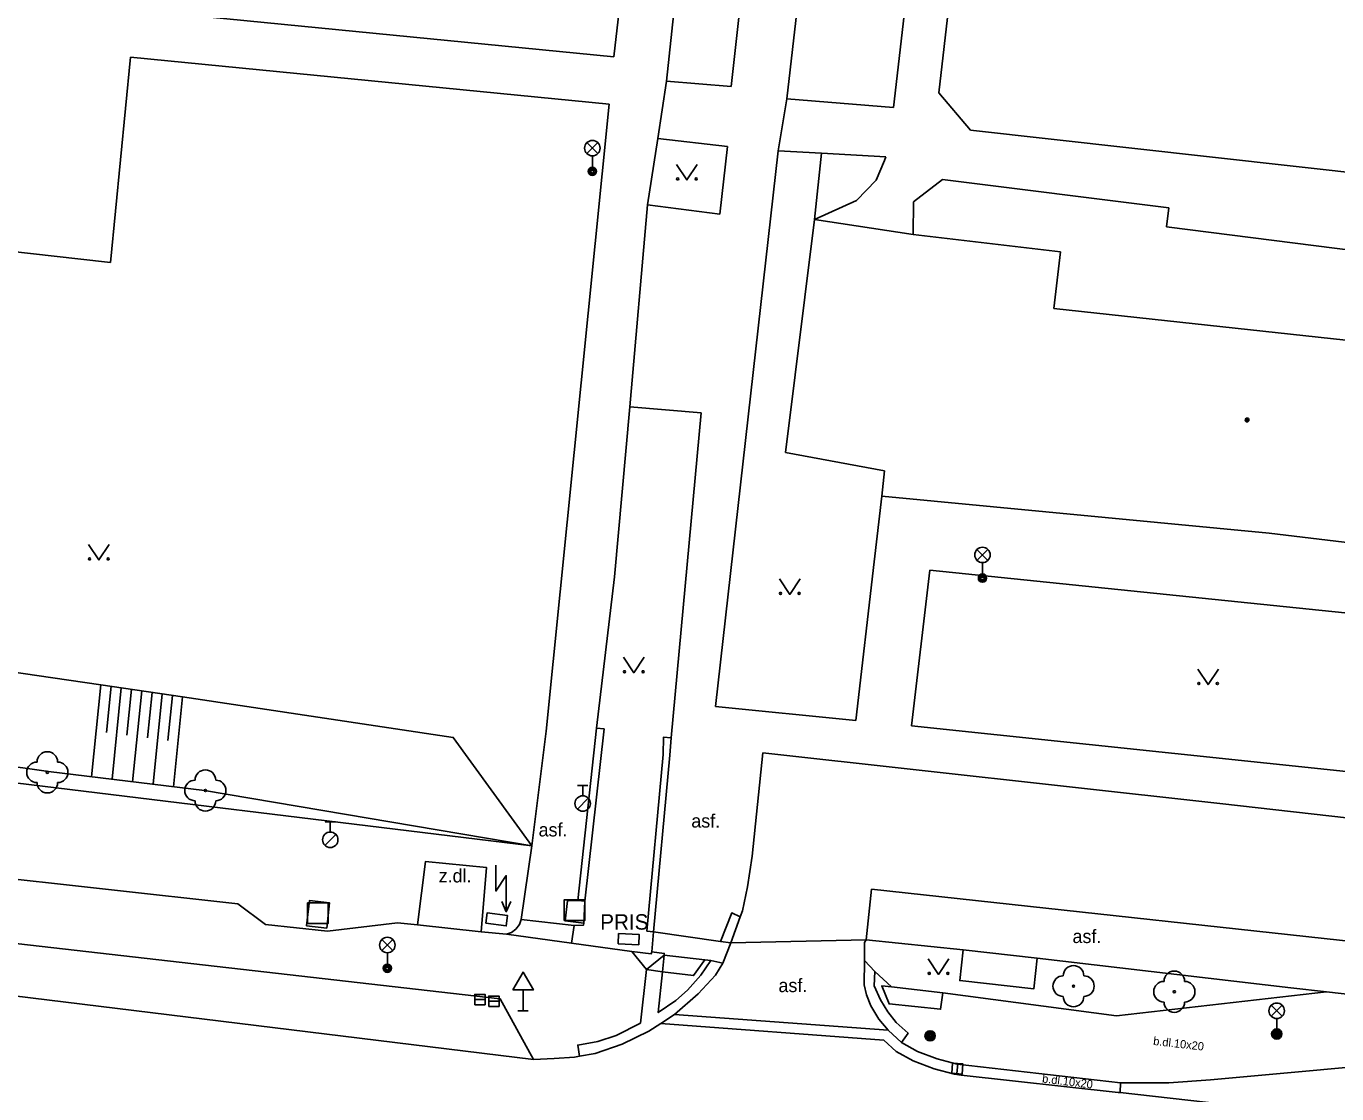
# Model space of a CAD drawing. Extents: x -595546 to -593986, y -1160845 to -1159202.
# Drawn here: x -594289.5 to -594225.9, y -1159946.9 to -1159895.1 of the extents above; entities that cross this region are included whole.
import ezdxf

# ---------------------------------------------------------------- set-up
doc = ezdxf.new("R2010")
doc.units = 0
for name, color, linetype in [('Level 22', 7, 'Continuous'), ('Level 24', 7, 'Continuous'), ('Level 25', 7, 'Continuous'), ('Level 26', 7, 'Continuous'), ('Level 27', 7, 'Continuous'), ('Level 28', 7, 'Continuous'), ('Level 33', 7, 'Continuous'), ('Level 34', 7, 'Continuous'), ('Level 36', 7, 'Continuous'), ('Level 39', 7, 'Continuous'), ('Specificka linie pasportu komunikaci', 7, 'Continuous'), ('TM - budovy zdene_ betonove - VP', 7, 'Continuous'), ('TM - chodniky - VP', 7, 'Continuous'), ('TM - dolni hrana svahu', 7, 'Continuous'), ('TM - horni hrana svahu', 7, 'Continuous'), ('TM - komunikace - VP', 7, 'Continuous'), ('TM - letecke snimky - pomocna linie', 7, 'Continuous'), ('TM - plot zdeny_ ohradni zed - VP', 7, 'Continuous'), ('TM - popis objektu', 7, 'Continuous'), ('TM - popis povrchu', 7, 'Continuous'), ('TM - rozhrani mezi zpev. plochami mezi sebou - VP', 7, 'Continuous'), ('TM - rozhrani ploch obecne - VP', 7, 'Continuous'), ('TM - srafovani', 7, 'Continuous')]:
    doc.layers.add(name, color=color, linetype=linetype)

msp = doc.modelspace()

# ---------------------------------------------------------------- linework, layer by layer
at = {"layer": 'Level 22'}
for centre in [(-594288.43, -1159931.32), (-594280.76, -1159932.2), (-594238.63, -1159941.69), (-594233.74, -1159941.96)]:
    msp.add_circle(centre, 0.05, dxfattribs=at)
for centre, start, end in [((-594288.43, -1159930.82), 0, 180), ((-594288.93, -1159931.32), 90, 270), ((-594287.93, -1159931.32), 270, 90), ((-594281.26, -1159932.2), 90, 270), ((-594280.76, -1159931.7), 0, 180), ((-594280.26, -1159932.2), 270, 90), ((-594288.43, -1159931.82), 180, 0), ((-594280.76, -1159932.7), 180, 0), ((-594239.13, -1159941.69), 90, 270), ((-594238.63, -1159941.19), 0, 180), ((-594238.13, -1159941.69), 270, 90), ((-594233.74, -1159941.46), 0, 180), ((-594234.24, -1159941.96), 90, 270), ((-594233.24, -1159941.96), 270, 90), ((-594238.63, -1159942.19), 180, 0), ((-594233.74, -1159942.46), 180, 0)]:
    msp.add_arc(centre, 0.5, start, end, dxfattribs=at)
at = {"layer": 'Level 24'}
for points in [[(-594267.149, -1159938.629), (-594266.159, -1159938.766), (-594266.091, -1159938.271), (-594267.081, -1159938.134)], [(-594260.729, -1159939.64), (-594259.73, -1159939.679), (-594259.71, -1159939.18), (-594260.71, -1159939.14)]]:
    msp.add_lwpolyline(points, close=True, dxfattribs=at)
at = {"layer": 'Level 25'}
for centre, radius in [((-594228.77, -1159944.01), 0.25), ((-594245.59, -1159944.1), 0.25), ((-594245.59, -1159944.1), 0.2), ((-594245.59, -1159944.1), 0.15), ((-594245.59, -1159944.1), 0.1), ((-594245.59, -1159944.1), 0.05), ((-594228.77, -1159944.01), 0.2), ((-594228.77, -1159944.01), 0.15), ((-594228.77, -1159944.01), 0.1), ((-594228.77, -1159944.01), 0.05)]:
    msp.add_circle(centre, radius, dxfattribs=at)
at = {"layer": 'Level 26'}
for points in [[(-594275.8, -1159938.65), (-594274.8, -1159938.65), (-594274.8, -1159937.65), (-594275.8, -1159937.65)], [(-594263.35, -1159938.51), (-594262.35, -1159938.51), (-594262.35, -1159937.51), (-594263.35, -1159937.51)]]:
    msp.add_lwpolyline(points, close=True, dxfattribs=at)
at = {"layer": 'Level 27'}
for p, q in [((-594267.69, -1159942.34), (-594267.19, -1159942.34)), ((-594267.01, -1159942.42), (-594266.51, -1159942.42)), ((-594244.249, -1159945.441), (-594244.291, -1159945.939))]:
    msp.add_line(p, q, dxfattribs=at)
for points in [[(-594267.69, -1159942.59), (-594267.19, -1159942.59), (-594267.19, -1159942.09), (-594267.69, -1159942.09)], [(-594267.01, -1159942.67), (-594266.51, -1159942.67), (-594266.51, -1159942.17), (-594267.01, -1159942.17)], [(-594244.498, -1159945.42), (-594244.54, -1159945.918), (-594244.042, -1159945.96), (-594244, -1159945.462)]]:
    msp.add_lwpolyline(points, close=True, dxfattribs=at)
at = {"layer": 'Level 28'}
for p, q in [((-594262.7, -1159931.955), (-594262.2, -1159931.955)), ((-594262.45, -1159932.455), (-594262.45, -1159931.955)), ((-594262.708, -1159933.102), (-594262.178, -1159932.572)), ((-594274.95, -1159933.715), (-594274.45, -1159933.715)), ((-594274.7, -1159934.215), (-594274.7, -1159933.715)), ((-594274.958, -1159934.862), (-594274.428, -1159934.332))]:
    msp.add_line(p, q, dxfattribs=at)
for centre in [(-594262.45, -1159932.83), (-594274.7, -1159934.59)]:
    msp.add_circle(centre, 0.375, dxfattribs=at)
at = {"layer": 'Level 33'}
for p, q in [((-594262.245, -1159901.31), (-594261.715, -1159900.78)), ((-594262.245, -1159900.78), (-594261.715, -1159901.31)), ((-594261.98, -1159901.42), (-594261.98, -1159902.17)), ((-594243.315, -1159921.04), (-594242.785, -1159920.51)), ((-594243.315, -1159920.51), (-594242.785, -1159921.04)), ((-594243.05, -1159921.15), (-594243.05, -1159921.9)), ((-594272.195, -1159939.96), (-594271.665, -1159939.43)), ((-594272.195, -1159939.43), (-594271.665, -1159939.96)), ((-594271.93, -1159940.07), (-594271.93, -1159940.82)), ((-594229.035, -1159943.15), (-594228.505, -1159942.62)), ((-594229.035, -1159942.62), (-594228.505, -1159943.15)), ((-594228.77, -1159943.26), (-594228.77, -1159944.01))]:
    msp.add_line(p, q, dxfattribs=at)
for centre, radius in [((-594261.98, -1159901.045), 0.375), ((-594261.98, -1159902.17), 0.2), ((-594261.98, -1159902.17), 0.145), ((-594261.98, -1159902.17), 0.0876), ((-594243.05, -1159920.775), 0.375), ((-594243.05, -1159921.9), 0.2), ((-594243.05, -1159921.9), 0.145), ((-594243.05, -1159921.9), 0.0876), ((-594271.93, -1159939.695), 0.375), ((-594271.93, -1159940.82), 0.2), ((-594271.93, -1159940.82), 0.145), ((-594271.93, -1159940.82), 0.0876), ((-594228.77, -1159942.885), 0.375), ((-594228.77, -1159944.01), 0.2), ((-594228.77, -1159944.01), 0.145), ((-594228.77, -1159944.01), 0.0876)]:
    msp.add_circle(centre, radius, dxfattribs=at)
at = {"layer": 'Level 34'}
for p, q in [((-594265.34, -1159941.872), (-594265.34, -1159942.89)), ((-594265.59, -1159942.89), (-594265.09, -1159942.89))]:
    msp.add_line(p, q, dxfattribs=at)
msp.add_lwpolyline([(-594265.84, -1159941.872), (-594264.84, -1159941.872), (-594265.34, -1159941.006)], close=True, dxfattribs=at)
at = {"layer": 'Level 36'}
for points in [[(-594257.89, -1159901.84), (-594257.39, -1159902.59), (-594256.89, -1159901.84)], [(-594286.43, -1159920.27), (-594285.93, -1159921.02), (-594285.43, -1159920.27)], [(-594252.9, -1159921.94), (-594252.4, -1159922.69), (-594251.9, -1159921.94)], [(-594260.47, -1159925.74), (-594259.97, -1159926.49), (-594259.47, -1159925.74)], [(-594232.6, -1159926.31), (-594232.1, -1159927.06), (-594231.6, -1159926.31)], [(-594266.66, -1159935.83), (-594266.66, -1159937.08), (-594266.16, -1159936.33), (-594266.16, -1159938.08)], [(-594266.379, -1159937.591), (-594266.16, -1159938.08), (-594265.941, -1159937.591)], [(-594245.68, -1159940.37), (-594245.18, -1159941.12), (-594244.68, -1159940.37)]]:
    msp.add_lwpolyline(points, dxfattribs=at)
for centre in [(-594257.84, -1159902.54), (-594256.941, -1159902.54), (-594286.38, -1159920.97), (-594285.481, -1159920.97), (-594252.85, -1159922.64), (-594251.951, -1159922.64), (-594260.42, -1159926.44), (-594259.521, -1159926.44), (-594232.55, -1159927.01), (-594231.651, -1159927.01), (-594245.63, -1159941.07), (-594244.731, -1159941.07)]:
    msp.add_circle(centre, 0.05, dxfattribs=at)
at = {"layer": 'Level 39'}
for radius in [0.09, 0.0398]:
    msp.add_circle((-594230.21, -1159914.23), radius, dxfattribs=at)
at = {"layer": 'Specificka linie pasportu komunikaci'}
for points in [[(-594258.8, -1159900.58), (-594258.39, -1159897.8)], [(-594252.96, -1159901.18), (-594252.55, -1159898.65)], [(-594260.16, -1159913.59), (-594259.31, -1159903.79)], [(-594343.17, -1159924.91), (-594316.49, -1159929.31), (-594300, -1159930.9), (-594298.3, -1159931.07), (-594293.32, -1159931.42), (-594264.91, -1159934.88)], [(-594264.84, -1159945.25), (-594315.39, -1159939.06), (-594353.1, -1159934.44)], [(-594262.68, -1159937.53), (-594263.18, -1159937.56), (-594263.3, -1159938.52), (-594262.4, -1159938.63)], [(-594266.15, -1159939.17), (-594262.99, -1159939.61)], [(-594248.7, -1159939.44), (-594255.26, -1159939.59)], [(-594256.53, -1159940.42), (-594256.23, -1159940.44)]]:
    msp.add_lwpolyline(points, dxfattribs=at)
at = {"layer": 'TM - budovy zdene_ betonove - VP'}
for points in [[(-594252.61, -1159915.81), (-594251.2, -1159904.5)], [(-594251.2, -1159904.5), (-594246.42, -1159905.24)], [(-594246.42, -1159905.24), (-594239.27, -1159906.08)], [(-594239.27, -1159906.08), (-594239.58, -1159908.82)], [(-594239.58, -1159908.82), (-594220.64, -1159910.88)], [(-594247.8, -1159916.69), (-594252.61, -1159915.81)], [(-594247.94, -1159917.92), (-594247.8, -1159916.69)], [(-594229.13, -1159919.72), (-594247.94, -1159917.92)], [(-594214.03, -1159921.53), (-594229.13, -1159919.72)]]:
    msp.add_lwpolyline(points, dxfattribs=at)
at = {"layer": 'TM - chodniky - VP'}
for points in [[(-594254.97, -1159844.74), (-594260.94, -1159896.61)], [(-594258.39, -1159897.8), (-594255.74, -1159873.07)], [(-594252.51, -1159873.43), (-594255.25, -1159898.05)], [(-594252.55, -1159898.65), (-594249.64, -1159873.45)], [(-594244.47, -1159873.98), (-594247.36, -1159899.07)], [(-594245.17, -1159898.37), (-594242.38, -1159874.19)], [(-594284.16, -1159894.34), (-594260.94, -1159896.61)], [(-594284.39, -1159896.64), (-594285.36, -1159906.6)], [(-594261.17, -1159898.91), (-594284.39, -1159896.64)], [(-594255.25, -1159898.05), (-594258.39, -1159897.8)], [(-594243.63, -1159900.18), (-594245.17, -1159898.37)], [(-594264.91, -1159934.88), (-594264.23, -1159929.33), (-594261.17, -1159898.91)], [(-594247.36, -1159899.07), (-594252.55, -1159898.65)], [(-594243.63, -1159900.18), (-594212.16, -1159903.68)], [(-594259.31, -1159903.79), (-594258.8, -1159900.58)], [(-594258.8, -1159900.58), (-594255.42, -1159900.96)], [(-594256.01, -1159928.12), (-594252.96, -1159901.18)], [(-594255.42, -1159900.96), (-594255.79, -1159904.24)], [(-594252.96, -1159901.18), (-594250.86, -1159901.29)], [(-594250.86, -1159901.29), (-594247.74, -1159901.46)], [(-594248.21, -1159902.6), (-594247.81, -1159901.65)], [(-594247.74, -1159901.46), (-594247.81, -1159901.65)], [(-594249.16, -1159903.58), (-594248.21, -1159902.6)], [(-594244.99, -1159902.57), (-594246.4, -1159903.65)], [(-594234.01, -1159903.94), (-594244.99, -1159902.57)], [(-594251.2, -1159904.5), (-594249.16, -1159903.58)], [(-594246.4, -1159903.65), (-594246.42, -1159905.24)], [(-594255.79, -1159904.24), (-594259.31, -1159903.79)], [(-594234.12, -1159904.86), (-594234.01, -1159903.94)], [(-594224.82, -1159906.05), (-594234.12, -1159904.86)], [(-594286.95, -1159906.42), (-594294.86, -1159905.52)], [(-594285.36, -1159906.6), (-594286.95, -1159906.42)], [(-594260.16, -1159913.59), (-594260.9, -1159921.84)], [(-594256.7, -1159913.89), (-594260.16, -1159913.59)], [(-594256.7, -1159913.89), (-594258.15, -1159929.64)], [(-594247.94, -1159917.92), (-594248.31, -1159921.11)], [(-594249.19, -1159928.8), (-594248.31, -1159921.11)], [(-594245.6, -1159921.51), (-594246.49, -1159929.07)], [(-594245.6, -1159921.51), (-594215.71, -1159924.59)], [(-594260.9, -1159921.84), (-594261.78, -1159929.18)], [(-594249.19, -1159928.8), (-594256.01, -1159928.12)], [(-594216.47, -1159932.22), (-594246.49, -1159929.07)], [(-594261.78, -1159929.18), (-594262.68, -1159937.53)], [(-594258.15, -1159929.64), (-594258.22, -1159930.48), (-594259.01, -1159939.06)], [(-594264.91, -1159934.88), (-594265.43, -1159938.46)], [(-594292.05, -1159936.27), (-594279.19, -1159937.69), (-594277.84, -1159938.7), (-594274.84, -1159939.03), (-594271.44, -1159938.62)], [(-594262.68, -1159937.53), (-594262.34, -1159937.57)], [(-594262.34, -1159937.57), (-594262.4, -1159938.63)], [(-594271.44, -1159938.62), (-594270.47, -1159938.72)], [(-594266.15, -1159939.17), (-594265.9, -1159939.08), (-594265.69, -1159938.92), (-594265.52, -1159938.7), (-594265.43, -1159938.46)], [(-594262.4, -1159938.63), (-594262.41, -1159938.73), (-594262.86, -1159938.75)], [(-594270.47, -1159938.72), (-594267.37, -1159939.05)], [(-594267.37, -1159939.05), (-594266.15, -1159939.17)], [(-594262.86, -1159938.75), (-594262.99, -1159939.61)], [(-594259.01, -1159939.06), (-594259.09, -1159940.03)], [(-594262.99, -1159939.61), (-594260.07, -1159940.01)], [(-594260.07, -1159940.01), (-594259.13, -1159940.13), (-594259.09, -1159940.03)], [(-594248.78, -1159940.44), (-594248.28, -1159940.98)], [(-594248.28, -1159940.98), (-594247.46, -1159941.72)], [(-594247.46, -1159941.72), (-594244.98, -1159942.02), (-594236.54, -1159943.13)], [(-594236.54, -1159943.13), (-594226.35, -1159941.97)]]:
    msp.add_lwpolyline(points, dxfattribs=at)
at = {"layer": 'TM - dolni hrana svahu'}
msp.add_lwpolyline([(-594264.91, -1159934.88), (-594280.81, -1159932.2), (-594288.37, -1159931.28), (-594296.36, -1159930.15), (-594304.42, -1159929.4), (-594312.35, -1159928.51), (-594320.11, -1159927.68), (-594327.49, -1159926.91), (-594343.17, -1159924.91)], dxfattribs=at)
at = {"layer": 'TM - horni hrana svahu'}
msp.add_lwpolyline([(-594264.91, -1159934.88), (-594268.73, -1159929.63), (-594281.87, -1159927.66), (-594285.83, -1159927.07), (-594329.32, -1159920.74), (-594332.3, -1159920.34), (-594353.39, -1159917.52)], dxfattribs=at)
at = {"layer": 'TM - komunikace - VP'}
for points in [[(-594253.7, -1159930.38), (-594254.22, -1159935.38), (-594254.45, -1159936.87), (-594254.7, -1159938.04)], [(-594167.1, -1159940.07), (-594181.85, -1159938.4), (-594212.87, -1159934.91), (-594220.81, -1159934.04), (-594231.53, -1159932.83), (-594253.7, -1159930.38)], [(-594254.7, -1159938.04), (-594254.81, -1159938.33)], [(-594254.81, -1159938.33), (-594255.26, -1159939.59)], [(-594264.84, -1159945.25), (-594266.45, -1159942.31), (-594279.62, -1159940.8), (-594292.24, -1159939.37)], [(-594255.26, -1159939.59), (-594255.65, -1159940.58)], [(-594248.78, -1159940.44), (-594248.77, -1159939.58), (-594248.7, -1159939.44)], [(-594248.7, -1159939.44), (-594243.99, -1159939.93)], [(-594243.99, -1159939.93), (-594240.39, -1159940.33)], [(-594255.65, -1159940.58), (-594256.01, -1159941.15), (-594256.84, -1159942.07), (-594257.99, -1159943.06)], [(-594248.79, -1159941.62), (-594248.78, -1159940.44)], [(-594240.39, -1159940.33), (-594228.09, -1159941.77)], [(-594248.79, -1159941.62), (-594248.67, -1159942.11), (-594248.47, -1159942.65), (-594248.08, -1159943.29), (-594247.63, -1159943.82)], [(-594228.09, -1159941.77), (-594226.35, -1159941.97)], [(-594226.35, -1159941.97), (-594220.96, -1159942.58), (-594220.87, -1159942.59)], [(-594257.99, -1159943.06), (-594258.66, -1159943.5), (-594259.24, -1159943.88), (-594260.54, -1159944.5), (-594261.84, -1159944.95), (-594262.61, -1159945.08)], [(-594247.63, -1159943.82), (-594246.98, -1159944.42)], [(-594246.98, -1159944.42), (-594246.2, -1159944.86), (-594245.25, -1159945.22), (-594244.28, -1159945.48)], [(-594262.61, -1159945.08), (-594262.85, -1159945.13), (-594263.84, -1159945.2), (-594264.84, -1159945.25)], [(-594244.28, -1159945.48), (-594236.35, -1159946.38)], [(-594221.14, -1159945.24), (-594231.99, -1159946.24), (-594234.01, -1159946.38), (-594236.35, -1159946.38)]]:
    msp.add_lwpolyline(points, dxfattribs=at)
at = {"layer": 'TM - letecke snimky - pomocna linie'}
for points in [[(-594261.4, -1159929.21), (-594261.78, -1159929.18)], [(-594258.55, -1159930.45), (-594258.53, -1159929.62), (-594258.15, -1159929.64)]]:
    msp.add_lwpolyline(points, dxfattribs=at)
at = {"layer": 'TM - plot zdeny_ ohradni zed - VP'}
msp.add_lwpolyline([(-594240.39, -1159940.33), (-594240.55, -1159941.82), (-594244.15, -1159941.42), (-594243.99, -1159939.93)], dxfattribs=at)
at = {"layer": 'TM - rozhrani mezi zpev. plochami mezi sebou - VP'}
for points in [[(-594246.98, -1159944.42), (-594246.66, -1159943.97), (-594247.23, -1159943.45), (-594247.65, -1159942.94), (-594247.99, -1159942.36), (-594248.3, -1159941.67), (-594248.28, -1159940.98)], [(-594244.98, -1159942.02), (-594245.08, -1159942.81), (-594247.58, -1159942.55), (-594247.94, -1159941.68), (-594247.46, -1159941.72)], [(-594247.63, -1159943.82), (-594257.99, -1159943.06)], [(-594244.08, -1159946.01), (-594244.41, -1159945.96), (-594245.4, -1159945.7), (-594246.41, -1159945.31), (-594247.23, -1159944.86), (-594247.84, -1159944.31), (-594258.66, -1159943.5)], [(-594244.08, -1159946.01), (-594236.46, -1159946.85)], [(-594236.46, -1159946.85), (-594236.37, -1159946.85)]]:
    msp.add_lwpolyline(points, dxfattribs=at)
at = {"layer": 'TM - rozhrani ploch obecne - VP'}
for points in [[(-594250.86, -1159901.29), (-594251.2, -1159904.5)], [(-594261.4, -1159929.21), (-594262.34, -1159937.57)], [(-594258.55, -1159930.45), (-594259.33, -1159939.02), (-594259.01, -1159939.06)], [(-594270.47, -1159938.72), (-594270.08, -1159935.65), (-594267.11, -1159935.94), (-594267.37, -1159939.05)], [(-594248.7, -1159939.44), (-594248.43, -1159936.99), (-594220.53, -1159940.02)], [(-594275.85, -1159938.77), (-594275.71, -1159937.54), (-594274.73, -1159937.65), (-594274.87, -1159938.87), (-594275.85, -1159938.77)], [(-594262.86, -1159938.75), (-594265.43, -1159938.46)], [(-594254.81, -1159938.33), (-594255.22, -1159938.14), (-594255.76, -1159939.52)], [(-594259.01, -1159939.06), (-594255.76, -1159939.52)], [(-594255.76, -1159939.52), (-594255.26, -1159939.59)], [(-594260.07, -1159940.01), (-594259.36, -1159940.89)], [(-594258.49, -1159940.19), (-594259.36, -1159940.89)], [(-594259.09, -1159940.03), (-594258.49, -1159940.1), (-594258.49, -1159940.19)], [(-594256.23, -1159940.44), (-594256.72, -1159941.15), (-594257.37, -1159941.88), (-594257.93, -1159942.39), (-594258.78, -1159942.97), (-594258.57, -1159940.99)], [(-594258.57, -1159940.99), (-594258.49, -1159940.19)], [(-594256.53, -1159940.42), (-594257.07, -1159941.18), (-594258.57, -1159940.99)], [(-594258.49, -1159940.19), (-594256.53, -1159940.42)], [(-594255.65, -1159940.58), (-594256.23, -1159940.44)], [(-594259.36, -1159940.89), (-594259.65, -1159943.48), (-594260.83, -1159944.08), (-594261.72, -1159944.37), (-594262.69, -1159944.55), (-594262.61, -1159945.08)], [(-594258.57, -1159940.99), (-594259.36, -1159940.89)], [(-594184.92, -1159952.76), (-594200.67, -1159950.95), (-594210.65, -1159949.79), (-594220.66, -1159948.63), (-594236.37, -1159946.85), (-594236.35, -1159946.38)]]:
    msp.add_lwpolyline(points, dxfattribs=at)
at = {"layer": 'TM - srafovani'}
for points in [[(-594285.83, -1159927.07), (-594286.28, -1159931.53)], [(-594285.33, -1159927.14), (-594285.56, -1159929.39)], [(-594284.84, -1159927.22), (-594285.29, -1159931.65)], [(-594284.34, -1159927.29), (-594284.57, -1159929.52)], [(-594283.85, -1159927.36), (-594284.29, -1159931.78)], [(-594283.35, -1159927.44), (-594283.57, -1159929.65)], [(-594282.86, -1159927.51), (-594283.3, -1159931.9)], [(-594282.36, -1159927.59), (-594282.58, -1159929.78)], [(-594281.87, -1159927.66), (-594282.31, -1159932.02)]]:
    msp.add_lwpolyline(points, dxfattribs=at)

# ---------------------------------------------------------------- texts
at = {"layer": 'TM - popis objektu'}
msp.add_text('PRIS', height=0.75, dxfattribs=at).set_placement((-594261.6, -1159938.95))
at = {"layer": 'TM - popis povrchu'}
for s, p in [('asf.', (-594257.18, -1159934)), ('asf.', (-594264.59, -1159934.43)), ('z.dl.', (-594269.44, -1159936.66)), ('asf.', (-594238.68, -1159939.6)), ('asf.', (-594252.95, -1159941.98))]:
    msp.add_text(s, height=0.65, dxfattribs=at).set_placement(p)
for rotation, p in [(353.5208, (-594234.78, -1159944.54)), (353, (-594240.17, -1159946.36))]:
    msp.add_text('b.dl.10x20', height=0.4, rotation=rotation, dxfattribs=at).set_placement(p)

doc.saveas('drawing.dxf')
